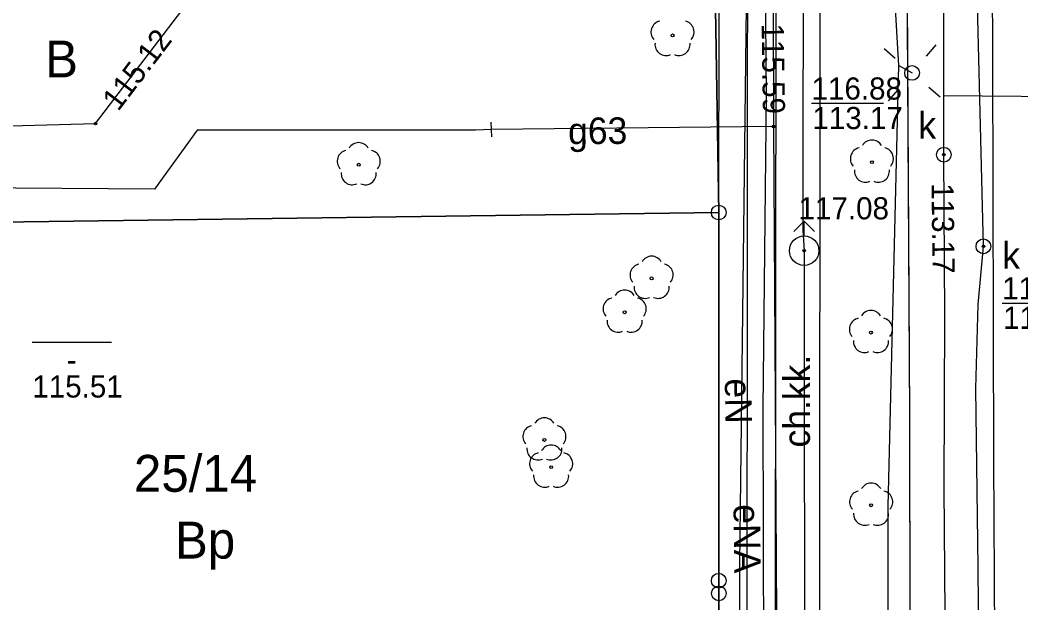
# Model space of a CAD drawing. Extents: x 6434771 to 6436222, y 5663454 to 5664782.
# Drawn here: x 6435107.02 to 6435140.97, y 5664362.74 to 5664382.5 of the extents above; entities that cross this region are included whole.
import ezdxf

# ---------------------------------------------------------------- set-up
doc = ezdxf.new("R2010")
doc.units = 0
for name, color, linetype in [('Warstwa 1', 7, 'Continuous'), ('Warstwa 10', 7, 'Continuous'), ('Warstwa 11', 7, 'Continuous'), ('Warstwa 12', 7, 'Continuous'), ('Warstwa 13', 7, 'Continuous'), ('Warstwa 14', 7, 'Continuous'), ('Warstwa 15', 7, 'Continuous'), ('Warstwa 2', 7, 'Continuous'), ('Warstwa 20', 7, 'Continuous'), ('Warstwa 37', 7, 'Continuous'), ('Warstwa 4', 7, 'Continuous'), ('Warstwa 5', 7, 'Continuous'), ('Warstwa 6', 7, 'Continuous'), ('Warstwa 7', 7, 'Continuous'), ('Warstwa 8', 7, 'Continuous'), ('Warstwa 9', 7, 'Continuous')]:
    doc.layers.add(name, color=color, linetype=linetype)

msp = doc.modelspace()

# ---------------------------------------------------------------- linework, layer by layer
at = {"layer": 'Warstwa 1'}
for p, q in [((6435130.497, 5664389.802), (6435130.72, 5664375.978)), ((6435130.497, 5664389.802), (6435130.72, 5664375.978)), ((6435093.671, 5664375.476), (6435130.72, 5664375.978)), ((6435093.671, 5664375.476), (6435130.72, 5664375.978)), ((6435130.719, 5664363.497), (6435130.72, 5664375.978)), ((6435130.719, 5664363.497), (6435130.72, 5664375.978)), ((6435130.719, 5664363.497), (6435130.724, 5664363.067)), ((6435130.719, 5664363.497), (6435130.724, 5664363.067)), ((6435130.724, 5664363.067), (6435130.729, 5664358.507)), ((6435130.724, 5664363.067), (6435130.729, 5664358.507))]:
    msp.add_line(p, q, dxfattribs=at)
at = {"layer": 'Warstwa 10'}
for centre in [(6435130.72, 5664375.978), (6435130.719, 5664363.497), (6435130.724, 5664363.067)]:
    msp.add_circle(centre, 0.25, dxfattribs=at)
at = {"layer": 'Warstwa 11'}
for centre in [(6435129.152, 5664381.978), (6435118.509, 5664377.596), (6435135.915, 5664377.684), (6435128.443, 5664373.746), (6435127.529, 5664372.597), (6435135.882, 5664371.909), (6435124.807, 5664368.269), (6435125.035, 5664367.346), (6435135.888, 5664366.055)]:
    msp.add_circle(centre, 0.05, dxfattribs=at)
for centre, start, end in [((6435128.795, 5664382.094), 102.1471, 221.8529), ((6435129.509, 5664382.094), 318.1471, 77.8529), ((6435128.932, 5664381.675), 174.1471, 293.8529), ((6435129.372, 5664381.675), 246.1471, 5.8529), ((6435118.509, 5664377.971), 30.1471, 149.8529), ((6435135.915, 5664378.059), 30.1471, 149.8529), ((6435118.152, 5664377.712), 102.1471, 221.8529), ((6435118.866, 5664377.712), 318.1471, 77.8529), ((6435135.558, 5664377.8), 102.1471, 221.8529), ((6435136.272, 5664377.8), 318.1471, 77.8529), ((6435118.289, 5664377.293), 174.1471, 293.8529), ((6435118.729, 5664377.293), 246.1471, 5.8529), ((6435135.695, 5664377.381), 174.1471, 293.8529), ((6435136.135, 5664377.381), 246.1471, 5.8529), ((6435128.086, 5664373.862), 102.1471, 221.8529), ((6435128.443, 5664374.121), 30.1471, 149.8529), ((6435128.8, 5664373.862), 318.1471, 77.8529), ((6435127.529, 5664372.972), 30.1471, 149.8529), ((6435128.223, 5664373.443), 174.1471, 293.8529), ((6435128.663, 5664373.443), 246.1471, 5.8529), ((6435127.172, 5664372.713), 102.1471, 221.8529), ((6435127.886, 5664372.713), 318.1471, 77.8529), ((6435135.882, 5664372.284), 30.1471, 149.8529), ((6435127.309, 5664372.294), 174.1471, 293.8529), ((6435127.749, 5664372.294), 246.1471, 5.8529), ((6435135.525, 5664372.025), 102.1471, 221.8529), ((6435136.239, 5664372.025), 318.1471, 77.8529), ((6435135.662, 5664371.606), 174.1471, 293.8529), ((6435136.102, 5664371.606), 246.1471, 5.8529), ((6435124.45, 5664368.385), 102.1471, 221.8529), ((6435124.807, 5664368.644), 30.1471, 149.8529), ((6435125.164, 5664368.385), 318.1471, 77.8529), ((6435125.035, 5664367.721), 30.1471, 149.8529), ((6435124.587, 5664367.966), 174.1471, 293.8529), ((6435124.678, 5664367.462), 102.1471, 221.8529), ((6435125.027, 5664367.966), 246.1471, 5.8529), ((6435125.392, 5664367.462), 318.1471, 77.8529), ((6435124.815, 5664367.043), 174.1471, 293.8529), ((6435125.255, 5664367.043), 246.1471, 5.8529), ((6435135.888, 5664366.43), 30.1471, 149.8529), ((6435135.531, 5664366.171), 102.1471, 221.8529), ((6435136.245, 5664366.171), 318.1471, 77.8529), ((6435135.668, 5664365.752), 174.1471, 293.8529), ((6435136.108, 5664365.752), 246.1471, 5.8529)]:
    msp.add_arc(centre, 0.375, start, end, dxfattribs=at)
at = {"layer": 'Warstwa 12'}
for points in [[(6435133.643, 5664445.847), (6435133.404, 5664435.078), (6435132.667, 5664431.208), (6435132.678, 5664412.355), (6435132.681, 5664405.416), (6435132.579, 5664400.618), (6435132.586, 5664390.716), (6435132.563, 5664383.288), (6435132.576, 5664378.896), (6435132.734, 5664353.122), (6435132.866, 5664338.534), (6435133.074, 5664327.635), (6435133.182, 5664318.267), (6435133.214, 5664309.159), (6435133.188, 5664288.088), (6435133.178, 5664279.887), (6435133.13, 5664242.833), (6435133.381, 5664229.698), (6435133.559, 5664195.823)], [(6435136.216, 5664331.391), (6435136.317, 5664332.331), (6435136.458, 5664355.96), (6435136.462, 5664366.022), (6435136.831, 5664380.965), (6435136.554, 5664385.604), (6435136.444, 5664397.652), (6435136.446, 5664407.244), (6435136.469, 5664424.682), (6435136.338, 5664436.96), (6435136.945, 5664445.807)], [(6435132.177, 5664444.434), (6435132.004, 5664435.916), (6435131.637, 5664393.098), (6435131.7, 5664389.177), (6435131.677, 5664360.786), (6435131.907, 5664336.841), (6435131.466, 5664335.056)], [(6435132.4, 5664426.837), (6435132.348, 5664411.535), (6435132.253, 5664394.157), (6435132.197, 5664389.591), (6435132.255, 5664387.596), (6435132.329, 5664379.957), (6435132.219, 5664369.342), (6435132.232, 5664360.851), (6435132.281, 5664351.321), (6435132.473, 5664336.474)], [(6435133.979, 5664410.641), (6435133.591, 5664389.414), (6435133.588, 5664386.341), (6435133.577, 5664375.377), (6435133.615, 5664374.683), (6435133.627, 5664357.595), (6435133.661, 5664348.48), (6435133.674, 5664344.565)], [(6435131.709, 5664390.797), (6435131.724, 5664389.577), (6435131.418, 5664364.091), (6435131.466, 5664346.236), (6435131.715, 5664334.915)], [(6435080.416, 5664380.642), (6435080.9, 5664376.36), (6435090.68, 5664376.3), (6435093.91, 5664378.57), (6435109.58, 5664378.99), (6435115.14, 5664386.28), (6435129.15, 5664386.68), (6435133.15, 5664386.37), (6435133.588, 5664386.341)], [(6435123.012, 5664378.794), (6435122.467, 5664378.769), (6435113.034, 5664378.772), (6435111.578, 5664376.768), (6435105.296, 5664376.816), (6435095.026, 5664377.082), (6435092.699, 5664377.138), (6435076.815, 5664377.444), (6435076.788, 5664379.915), (6435076.743, 5664380.813), (6435078.067, 5664380.967)], [(6435136.831, 5664380.965), (6435137.278, 5664380.709)], [(6435132.576, 5664378.896), (6435123.012, 5664378.794)]]:
    msp.add_lwpolyline(points, dxfattribs=at)
at = {"layer": 'Warstwa 14'}
for p, q in [((6435133.871, 5664379.68), (6435136.311, 5664379.68)), ((6435140.335, 5664372.91), (6435142.758, 5664372.91)), ((6435107.431, 5664371.582), (6435110.124, 5664371.582))]:
    msp.add_line(p, q, dxfattribs=at)
for centre in [(6435109.58, 5664378.99), (6435132.576, 5664378.896), (6435138.354, 5664377.936), (6435138.354, 5664377.936), (6435139.697, 5664374.83)]:
    msp.add_circle(centre, 0.045, dxfattribs=at)
at = {"layer": 'Warstwa 2'}
msp.add_lwpolyline([(6435130.783, 5664351.416), (6435130.729, 5664358.507), (6435130.724, 5664363.067), (6435130.719, 5664363.497), (6435130.72, 5664375.978), (6435130.746, 5664389.699)], dxfattribs=at)
msp.add_circle((6435137.278, 5664380.709), 0.25, dxfattribs=at)
at = {"layer": 'Warstwa 20'}
msp.add_line((6435123.02, 5664378.544), (6435123.004, 5664379.044), dxfattribs=at)
at = {"layer": 'Warstwa 37'}
msp.add_lwpolyline([(6435140.585, 5664228.005), (6435140.56, 5664238.932), (6435140.502, 5664250.085), (6435140.402, 5664263.105), (6435140.324, 5664278.013), (6435140.211, 5664291.912), (6435140.186, 5664305.695), (6435140.207, 5664321.412), (6435140.235, 5664335.758), (6435140.046, 5664367.574), (6435140.02, 5664381.267), (6435139.898, 5664407.484), (6435139.901, 5664432.822), (6435140.132, 5664439.835), (6435140.262, 5664443.161), (6435140.475, 5664445.764)], dxfattribs=at)
at = {"layer": 'Warstwa 4'}
for points in [[(6435137.766, 5664381.279), (6435138.091, 5664381.658)], [(6435136.708, 5664381.197), (6435136.329, 5664381.522)], [(6435136.79, 5664380.139), (6435136.465, 5664379.76)], [(6435137.848, 5664380.221), (6435138.227, 5664379.896)], [(6435133.261, 5664375.329), (6435133.615, 5664375.683)], [(6435133.969, 5664375.329), (6435133.615, 5664375.683)], [(6435133.615, 5664375.183), (6435133.615, 5664375.683)]]:
    msp.add_lwpolyline(points, dxfattribs=at)
for centre, radius in [((6435138.354, 5664377.936), 0.25), ((6435133.615, 5664374.683), 0.5), ((6435139.697, 5664374.83), 0.25)]:
    msp.add_circle(centre, radius, dxfattribs=at)
at = {"layer": 'Warstwa 6'}
for points in [[(6435137.558, 5664445.799), (6435137.303, 5664438.148), (6435137.199, 5664426.762), (6435137.103, 5664415.978), (6435137.036, 5664407.673), (6435137.105, 5664395.815), (6435137.091, 5664386.259), (6435137.195, 5664369.088), (6435137.211, 5664354.664), (6435137.167, 5664346.424), (6435137.285, 5664333.18), (6435137.336, 5664319.895), (6435137.401, 5664303.167), (6435137.41, 5664295.553), (6435137.544, 5664272.618), (6435137.601, 5664265.317), (6435137.718, 5664252.878), (6435137.795, 5664243.587), (6435137.79, 5664232.957), (6435137.89, 5664225.433)], [(6435130.92, 5664443.87), (6435130.554, 5664390.341), (6435130.497, 5664389.802), (6435130.72, 5664375.978), (6435130.719, 5664363.497), (6435130.724, 5664363.067), (6435130.729, 5664358.507), (6435130.783, 5664351.416), (6435130.823, 5664346.455), (6435130.919, 5664334.482), (6435131.289, 5664285.721), (6435131.337, 5664281.49), (6435131.298, 5664276.59), (6435131.401, 5664261.136), (6435131.518, 5664240.222), (6435131.558, 5664235.271), (6435131.675, 5664231.699), (6435131.777, 5664193.003)]]:
    msp.add_lwpolyline(points, dxfattribs=at)
for points in [[(6435130.72, 5664375.978), (6435130.497, 5664389.802), (6435130.554, 5664390.341), (6435093.764, 5664389.806), (6435079.73, 5664389.575), (6435068.287, 5664389.403), (6435067.327, 5664389.385), (6435069.024, 5664375.043), (6435077.216, 5664375.164), (6435093.671, 5664375.476)], [(6435130.783, 5664351.416), (6435130.729, 5664358.507), (6435130.724, 5664363.067), (6435130.719, 5664363.497), (6435130.72, 5664375.978), (6435093.671, 5664375.476), (6435077.216, 5664375.164), (6435069.024, 5664375.043), (6435069.907, 5664365.342), (6435069.56, 5664362.316), (6435099.538, 5664359.413), (6435098.936, 5664353.47)]]:
    msp.add_lwpolyline(points, close=True, dxfattribs=at)
for centre in [(6435138.354, 5664377.936), (6435139.697, 5664374.83), (6435133.615, 5664374.683)]:
    msp.add_circle(centre, 0.045, dxfattribs=at)
at = {"layer": 'Warstwa 7'}
for points in [[(6435139.813, 5664352.177), (6435139.58, 5664357.576), (6435139.519, 5664363.95), (6435139.437, 5664370.015), (6435139.518, 5664372.856), (6435139.697, 5664374.83), (6435139.428, 5664385.751), (6435139.442, 5664389.454), (6435139.427, 5664394.811), (6435139.379, 5664399.606), (6435139.265, 5664404.018), (6435139.164, 5664407.906), (6435139.164, 5664408.008), (6435139.15, 5664409.858), (6435139.003, 5664419.201), (6435138.767, 5664434.494), (6435139.235, 5664442.599), (6435139.412, 5664445.777)], [(6435138.546, 5664343.582), (6435138.525, 5664344.466), (6435138.496, 5664350.981), (6435138.415, 5664360.969), (6435138.361, 5664366.646), (6435138.386, 5664372.493), (6435138.354, 5664377.936), (6435138.352, 5664379.936), (6435138.345, 5664389.562), (6435138.129, 5664398.17)], [(6435168.404, 5664375.909), (6435154.218, 5664379.8), (6435138.328, 5664379.937)]]:
    msp.add_lwpolyline(points, dxfattribs=at)
at = {"layer": 'Warstwa 8'}
for p, q in [((6435137.091, 5664386.259), (6435137.195, 5664369.088)), ((6435137.195, 5664369.088), (6435137.211, 5664354.664))]:
    msp.add_line(p, q, dxfattribs=at)
at = {"layer": 'Warstwa 9'}
for p, q in [((6435132.64, 5664350.285), (6435132.67, 5664391.18)), ((6435134.14, 5664350.285), (6435134.17, 5664390.62))]:
    msp.add_line(p, q, dxfattribs=at)

# ---------------------------------------------------------------- texts
at = {"layer": 'Warstwa 13'}
for s, rotation, p in [('g63', 0.3724, (6435125.613, 5664378.291)), ('eN', 271.0377, (6435130.923, 5664370.349)), ('eNA', 270.6481, (6435131.22, 5664366.086))]:
    msp.add_text(s, height=0.9, rotation=rotation, dxfattribs=at).set_placement(p)
at = {"layer": 'Warstwa 14'}
for s, rotation, p in [('115.12', 52.6663, (6435110.35, 5664379.381)), ('115.59', 270.8601, (6435132.174, 5664382.379)), ('113.17', 270.7397, (6435137.935, 5664376.969))]:
    msp.add_text(s, height=0.75, rotation=rotation, dxfattribs=at).set_placement(p)
for s, p in [('113.17', (6435133.896, 5664378.805)), ('114.18', (6435140.364, 5664372.035)), ('-', (6435108.607, 5664370.609)), ('115.51', (6435107.437, 5664369.706))]:
    msp.add_text(s, height=0.75, dxfattribs=at).set_placement(p)
at = {"layer": 'Warstwa 15'}
msp.add_text('25/14', height=1.25, dxfattribs=at).set_placement((6435110.883, 5664366.512))
at = {"layer": 'Warstwa 2'}
for s, p in [('B', (6435107.872, 5664380.556)), ('Bp', (6435112.275, 5664364.248))]:
    msp.add_text(s, height=1.25, dxfattribs=at).set_placement(p)
at = {"layer": 'Warstwa 5'}
for p in [(6435137.488, 5664378.485), (6435140.336, 5664374.073)]:
    msp.add_text('k', height=0.9, dxfattribs=at).set_placement(p)
at = {"layer": 'Warstwa 6'}
for s, p in [('116.88', (6435133.867, 5664379.805)), ('117.08', (6435133.426, 5664375.746)), ('116.90', (6435140.333, 5664373.035))]:
    msp.add_text(s, height=0.75, dxfattribs=at).set_placement(p)
at = {"layer": 'Warstwa 9'}
msp.add_text('ch.kk.', height=0.9, rotation=89.9601, dxfattribs=at).set_placement((6435133.813, 5664368.014))

doc.saveas('drawing.dxf')
